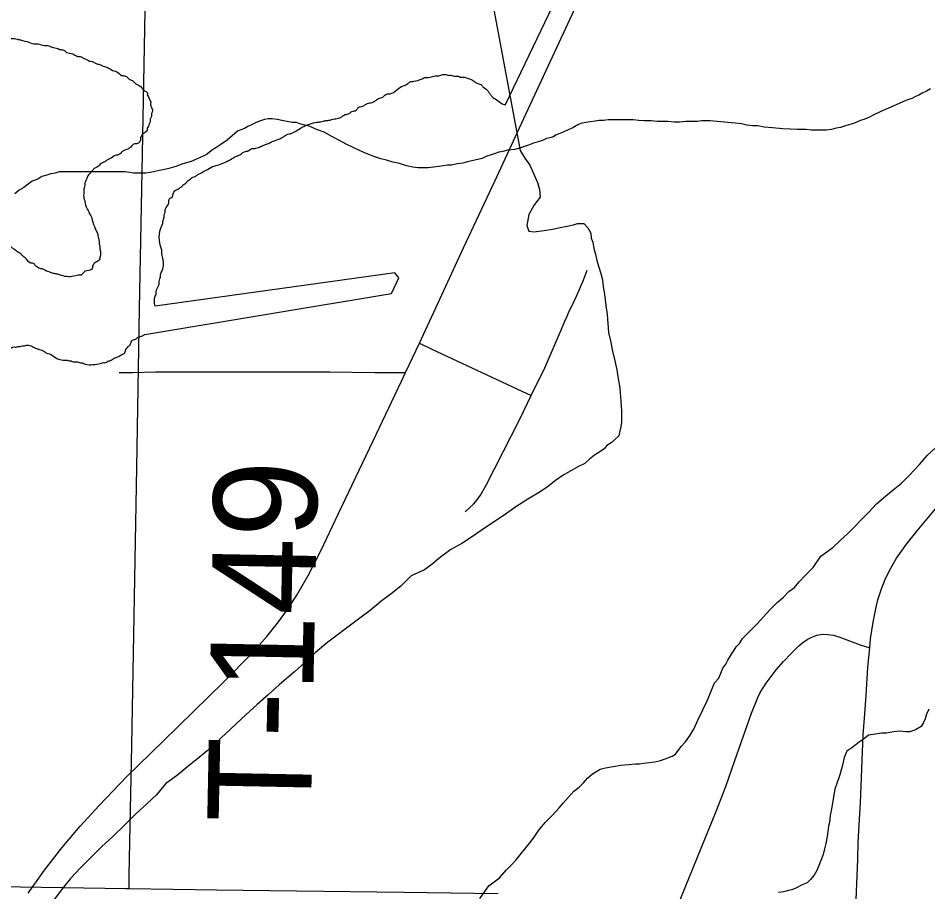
# Model space of a CAD drawing. Extents: x 2.4 to 73.1, y 4.5 to 25.6.
# Drawn here: x 46.3093 to 46.5588, y 19.8037 to 20.0432 of the extents above; entities that cross this region are included whole.
import ezdxf

# ---------------------------------------------------------------- set-up
doc = ezdxf.new("R2010")
doc.units = 0
for name, color, linetype in [('GM_X_County_Road', 7, 'Continuous'), ('GM_X_Major_River', 7, 'Continuous'), ('GM_X_Minor_River', 7, 'Continuous'), ('GM_X_State_Route', 7, 'Continuous'), ('GM_X_Township_Road', 7, 'Continuous'), ('GM_X_Township_Road_Text', 7, 'Continuous')]:
    doc.layers.add(name, color=color, linetype=linetype)

msp = doc.modelspace()

# ---------------------------------------------------------------- linework, layer by layer
at = {"layer": 'GM_X_County_Road'}
for points in [[(46.54287, 19.87051), (46.54309, 19.87301), (46.54383, 19.87763), (46.54471, 19.88219), (46.5451, 19.88371), (46.54607, 19.88669), (46.54725, 19.8896), (46.54865, 19.89242), (46.55025, 19.89511), (46.55297, 19.89894), (46.55586, 19.90261), (46.56188, 19.90974)], [(46.5351, 19.62332), (46.5353, 19.63708), (46.53606, 19.67125), (46.53672, 19.69455), (46.53752, 19.73338), (46.5386, 19.78154), (46.539, 19.79708), (46.53958, 19.8126), (46.53975, 19.81726), (46.54011, 19.82344), (46.54037, 19.82807), (46.54054, 19.8327), (46.54112, 19.84666), (46.54147, 19.85131), (46.54191, 19.85749), (46.54241, 19.86525), (46.54287, 19.87051)]]:
    msp.add_lwpolyline(points, dxfattribs=at)
at = {"layer": 'GM_X_Major_River'}
for p, q in [((46.44294, 20.01951), (46.46463, 20.06463)), ((46.41262, 19.97337), (46.34681, 19.96425)), ((46.41373, 19.97201), (46.41262, 19.97337)), ((46.41172, 19.9677), (46.41373, 19.97201)), ((46.34398, 19.95647), (46.41172, 19.9677))]:
    msp.add_line(p, q, dxfattribs=at)
for points in [[(46.43509, 20.07054), (46.44698, 20.0069), (46.4483, 20.0048), (46.44963, 20.0029), (46.45171, 19.99814), (46.45228, 19.99624), (46.45247, 19.99414), (46.45151, 19.99282)], [(46.45151, 19.99282), (46.45075, 19.99187), (46.44941, 19.9894), (46.44884, 19.98636), (46.44941, 19.98484), (46.45074, 19.98465), (46.45359, 19.98502), (46.45587, 19.98539), (46.45796, 19.98576), (46.45987, 19.98614), (46.46158, 19.98651), (46.46272, 19.98689), (46.46443, 19.98688), (46.46557, 19.98574), (46.46633, 19.98422), (46.46651, 19.98289), (46.46689, 19.98175), (46.46708, 19.9806), (46.46727, 19.97965), (46.46765, 19.97851), (46.46803, 19.9768), (46.46859, 19.9749), (46.46916, 19.97318), (46.46954, 19.97147), (46.46972, 19.96957), (46.4701, 19.96748), (46.47047, 19.96444), (46.47085, 19.96196), (46.47103, 19.95949), (46.47122, 19.95702), (46.47179, 19.95474), (46.47235, 19.95189), (46.47292, 19.94922), (46.47348, 19.94675), (46.47386, 19.94428), (46.47424, 19.94238), (46.47442, 19.94066), (46.47479, 19.93553), (46.47479, 19.9342), (46.47479, 19.93325), (46.47479, 19.9323), (46.4746, 19.93116), (46.47421, 19.92964), (46.47402, 19.92869), (46.47288, 19.92755), (46.47193, 19.9268), (46.47078, 19.92604), (46.47002, 19.92509), (46.46888, 19.92433), (46.46736, 19.92339), (46.46602, 19.92225), (46.46469, 19.92112), (46.46279, 19.92017), (46.46088, 19.91904), (46.45879, 19.9179), (46.45669, 19.91639), (46.45479, 19.91487), (46.45251, 19.91336), (46.44908, 19.91128), (46.44584, 19.9092), (46.44261, 19.90693), (46.43937, 19.90485), (46.43632, 19.90276), (46.43366, 19.90087), (46.43099, 19.89917), (46.42795, 19.89747), (46.42509, 19.89538), (46.42281, 19.89349), (46.42071, 19.89198), (46.4171, 19.89028), (46.41424, 19.88743), (46.41157, 19.88535), (46.40872, 19.88327), (46.40586, 19.88081), (46.40301, 19.87872), (46.39425, 19.8721), (46.39082, 19.86926), (46.38796, 19.8666), (46.3851, 19.86395), (46.38092, 19.86054), (46.37787, 19.8577), (46.37482, 19.85505), (46.37177, 19.85221), (46.36892, 19.84955), (46.36625, 19.84709), (46.36358, 19.84463), (46.36111, 19.84235), (46.35844, 19.84008), (46.35578, 19.838), (46.35311, 19.83573), (46.34968, 19.83327), (46.34721, 19.83023), (46.34454, 19.82777), (46.34149, 19.82493), (46.33844, 19.82189), (46.33521, 19.81886), (46.33216, 19.81602), (46.32911, 19.81299), (46.32625, 19.81015), (46.32359, 19.8073), (46.3213, 19.80446)], [(46.45576, 19.82458), (46.45767, 19.82667), (46.45881, 19.828), (46.46015, 19.82951), (46.46167, 19.83122), (46.46319, 19.83235), (46.46434, 19.83349), (46.46548, 19.83482), (46.46681, 19.83596), (46.46776, 19.83652), (46.46891, 19.83728), (46.47043, 19.83765), (46.47252, 19.83803), (46.47461, 19.8384), (46.4767, 19.83859), (46.47861, 19.83877), (46.47975, 19.83877), (46.48089, 19.83895), (46.48241, 19.83914), (46.48393, 19.83932), (46.48545, 19.8397), (46.48678, 19.84008), (46.48869, 19.84083), (46.48964, 19.8414), (46.49116, 19.84348), (46.49231, 19.84481), (46.49345, 19.84633), (46.4946, 19.84823), (46.49574, 19.85069), (46.49708, 19.85354), (46.49841, 19.8562), (46.49937, 19.85867), (46.50032, 19.86094), (46.50147, 19.86227), (46.50204, 19.8636), (46.50261, 19.86493), (46.50338, 19.86607), (46.50395, 19.86721), (46.50471, 19.86834), (46.50547, 19.86967), (46.50624, 19.87081), (46.50719, 19.87176), (46.50795, 19.87309), (46.51214, 19.87725), (46.51367, 19.87896), (46.51557, 19.88105), (46.51748, 19.88294), (46.51919, 19.88446), (46.52072, 19.88597), (46.52224, 19.88711), (46.52357, 19.88862), (46.52529, 19.89052), (46.52738, 19.8926), (46.52948, 19.89564), (46.53272, 19.8981), (46.53481, 19.89999), (46.53691, 19.90189), (46.53881, 19.90378), (46.54053, 19.90568), (46.54262, 19.90776), (46.54472, 19.91004), (46.54719, 19.91212), (46.54929, 19.91383), (46.55157, 19.91572), (46.55367, 19.91781), (46.55653, 19.92084), (46.55862, 19.9233), (46.5611, 19.92558)], [(46.43595, 19.80183), (46.43842, 19.80525), (46.44128, 19.80752), (46.44319, 19.80961), (46.44471, 19.81112), (46.44585, 19.81245), (46.44928, 19.81662), (46.45062, 19.81833), (46.45214, 19.8206), (46.45386, 19.82269), (46.45576, 19.82458)], [(46.3213, 19.80446), (46.3192, 19.80161)]]:
    msp.add_lwpolyline(points, dxfattribs=at)
for points in [[(46.23159, 20.03671), (46.23253, 20.03611), (46.23308, 20.03553), (46.23364, 20.03513), (46.23458, 20.03472), (46.23514, 20.03433), (46.23571, 20.03412), (46.23664, 20.03353), (46.23758, 20.03312), (46.23834, 20.03291), (46.23908, 20.03232), (46.24003, 20.0321), (46.24078, 20.0317), (46.24229, 20.03128), (46.24304, 20.03088), (46.2436, 20.03067), (46.24417, 20.03047), (46.24473, 20.03026), (46.24661, 20.02945), (46.24717, 20.02905), (46.2483, 20.02864), (46.24886, 20.02825), (46.25037, 20.02783), (46.25131, 20.02723), (46.25225, 20.02701), (46.253, 20.02661), (46.25451, 20.02619), (46.25508, 20.02599), (46.25677, 20.02537), (46.25828, 20.02495), (46.25961, 20.02491), (46.26036, 20.0247), (46.26321, 20.02462), (46.26379, 20.0248), (46.26455, 20.02497), (46.26532, 20.02513), (46.26666, 20.02548), (46.26742, 20.02565), (46.26819, 20.02601), (46.26915, 20.02617), (46.27012, 20.0269), (46.27107, 20.02707), (46.27165, 20.02743), (46.27261, 20.02779), (46.27358, 20.02852), (46.27454, 20.02887), (46.27512, 20.02924), (46.27609, 20.02997), (46.27724, 20.03032), (46.27782, 20.03069), (46.27878, 20.03123), (46.27956, 20.03178), (46.28128, 20.03249), (46.28206, 20.03304), (46.28341, 20.03376), (46.28362, 20.03452), (46.28496, 20.03486), (46.28803, 20.0363), (46.2886, 20.03628), (46.2909, 20.03698), (46.29186, 20.03733), (46.2932, 20.03749), (46.29396, 20.03766), (46.29587, 20.03798), (46.29663, 20.03796), (46.29778, 20.03812), (46.29911, 20.03828), (46.30025, 20.03843), (46.30462, 20.03831), (46.30557, 20.0381), (46.30632, 20.03789), (46.30727, 20.03767), (46.30822, 20.03765), (46.30897, 20.03744), (46.30992, 20.03722), (46.31218, 20.03659), (46.31407, 20.03615), (46.31464, 20.03614), (46.31653, 20.03571), (46.31729, 20.03569), (46.31805, 20.03547), (46.31861, 20.03527), (46.31937, 20.03506), (46.32012, 20.03485), (46.32069, 20.03464), (46.32182, 20.03442), (46.32257, 20.03383), (46.32426, 20.0334), (46.32539, 20.0328), (46.32653, 20.03258), (46.32728, 20.03218), (46.32784, 20.03197), (46.32859, 20.03157), (46.32915, 20.03137), (46.32991, 20.03116), (46.33066, 20.03076), (46.3316, 20.03054)], [(46.3316, 20.03054), (46.33292, 20.02993), (46.33405, 20.02952), (46.33555, 20.02872), (46.3363, 20.02851), (46.33761, 20.02752), (46.33874, 20.0273), (46.33949, 20.02671), (46.34005, 20.02632), (46.34061, 20.02611), (46.34117, 20.02552), (46.34173, 20.02513), (46.34248, 20.02473), (46.34304, 20.02433), (46.34359, 20.02356), (46.34415, 20.02316), (46.34471, 20.02277), (46.34469, 20.0222), (46.34506, 20.02162), (46.34524, 20.02104), (46.3456, 20.02046), (46.34559, 20.01989), (46.34575, 20.01894), (46.3461, 20.01778), (46.34589, 20.01703), (46.34587, 20.01627), (46.34547, 20.01552), (46.34546, 20.01495), (46.34525, 20.0142), (46.34504, 20.01363), (46.34465, 20.01307), (46.34463, 20.0125), (46.34424, 20.01194), (46.34366, 20.01158), (46.34287, 20.01046), (46.34265, 20.00932), (46.34169, 20.00878), (46.34092, 20.00861), (46.34014, 20.00787), (46.33937, 20.00732), (46.33783, 20.00661), (46.33705, 20.00587), (46.3359, 20.00552), (46.33436, 20.00461), (46.33359, 20.00425), (46.33281, 20.0037), (46.33204, 20.00334), (46.33107, 20.00242), (46.3303, 20.00206), (46.32971, 20.00151), (46.32913, 20.00076), (46.32854, 20.00021), (46.32814, 19.99927), (46.32752, 19.99757), (46.32751, 19.997), (46.3273, 19.99644), (46.32728, 19.99568), (46.32726, 19.99492), (46.32725, 19.99416), (46.32742, 19.99358), (46.32776, 19.99205), (46.32794, 19.99148), (46.3283, 19.99071), (46.32866, 19.99013), (46.32884, 19.98955), (46.3292, 19.98897), (46.3299, 19.98667), (46.33026, 19.9859), (46.33044, 19.98533), (46.3308, 19.98475), (46.33115, 19.9836), (46.33132, 19.98283), (46.33149, 19.98187), (46.33147, 19.9813), (46.33165, 19.98073), (46.33164, 19.98016), (46.33181, 19.97958), (46.33177, 19.97787), (46.33136, 19.97675), (46.33078, 19.97638), (46.3298, 19.97546), (46.32939, 19.97433), (46.32767, 19.97381), (46.32709, 19.97325), (46.32631, 19.9727), (46.32574, 19.97272), (46.32498, 19.97255), (46.32118, 19.97265), (46.32061, 19.97286), (46.31967, 19.97307), (46.31872, 19.97329), (46.31816, 19.9735), (46.3174, 19.97371), (46.31684, 19.97391), (46.31628, 19.97431), (46.31533, 19.97452), (46.31402, 19.97532)], [(46.35645, 19.99906), (46.35723, 19.99961), (46.3578, 19.99978), (46.35858, 20.00033), (46.35935, 20.00069), (46.35993, 20.00106), (46.3607, 20.00142), (46.36262, 20.0025), (46.36435, 20.00303), (46.36781, 20.00464), (46.36916, 20.00537), (46.37032, 20.0059), (46.37109, 20.00645), (46.37166, 20.00663), (46.37262, 20.00698), (46.3732, 20.00735), (46.37416, 20.00751), (46.3755, 20.00785), (46.37665, 20.00839), (46.37761, 20.00874), (46.37877, 20.00928), (46.38069, 20.00999), (46.38203, 20.01071), (46.383, 20.01126), (46.38415, 20.01161), (46.38704, 20.01324), (46.3882, 20.01378), (46.38916, 20.01413), (46.39031, 20.01448), (46.39107, 20.01465), (46.39221, 20.01481), (46.39298, 20.01498), (46.39393, 20.01514), (46.39508, 20.0153), (46.39565, 20.01547), (46.39642, 20.01564), (46.39776, 20.01599), (46.39853, 20.01654), (46.39949, 20.01689), (46.40007, 20.01706), (46.40084, 20.01761), (46.40199, 20.01796), (46.40258, 20.01871), (46.40373, 20.01905), (46.40508, 20.01978), (46.40642, 20.02012), (46.40758, 20.02085), (46.40873, 20.02139), (46.40931, 20.02156), (46.41009, 20.0223), (46.41123, 20.02246), (46.41316, 20.02355), (46.4149, 20.02464), (46.41547, 20.02481), (46.41605, 20.02518), (46.41683, 20.02573), (46.41778, 20.02589), (46.42008, 20.02659), (46.42104, 20.02694), (46.4218, 20.02692), (46.42256, 20.02709), (46.42333, 20.02726), (46.42409, 20.02743), (46.42466, 20.02741), (46.42581, 20.02776), (46.42657, 20.02774), (46.42714, 20.02754), (46.42828, 20.02751), (46.42884, 20.0273), (46.42998, 20.02727), (46.43055, 20.02706), (46.43169, 20.02703), (46.43225, 20.02683), (46.43395, 20.02621), (46.43507, 20.02542), (46.4362, 20.02501), (46.43675, 20.02442), (46.43731, 20.02402), (46.43842, 20.02285), (46.43897, 20.02208), (46.43953, 20.02149), (46.44009, 20.0211), (46.44177, 20.01991), (46.4429, 20.0195), (46.44294, 20.01951)], [(46.34681, 19.96425), (46.34688, 19.967), (46.34709, 19.96757), (46.3471, 19.96814), (46.34792, 19.9704), (46.34793, 19.97097), (46.34814, 19.97172), (46.34835, 19.97229), (46.34836, 19.97286), (46.34877, 19.97399), (46.34887, 19.97779), (46.3487, 19.97855), (46.34872, 19.97931), (46.34855, 19.97989), (46.34871, 19.98635), (46.34892, 19.98691), (46.34893, 19.98748), (46.34934, 19.98861), (46.34936, 19.98918), (46.34956, 19.98993), (46.34958, 19.9905), (46.35038, 19.992), (46.35058, 19.99257), (46.3506, 19.99314), (46.351, 19.99389), (46.35158, 19.99425), (46.35179, 19.99501), (46.35238, 19.99594), (46.35335, 19.99648), (46.35412, 19.99703), (46.3547, 19.99759), (46.35528, 19.99795), (46.35587, 19.9987), (46.35645, 19.99906)], [(46.31402, 19.97532), (46.31347, 19.97591), (46.31252, 19.97612), (46.31123, 19.97749), (46.31067, 19.97788), (46.31011, 19.97847), (46.30955, 19.97887), (46.30862, 19.97946), (46.30806, 19.97986), (46.30731, 19.98045), (46.30619, 19.98124), (46.30544, 19.98164), (46.30488, 19.98203), (46.30413, 19.98244), (46.30357, 19.98264), (46.303, 19.98266), (46.30243, 19.98286), (46.30034, 19.98292), (46.29976, 19.98256), (46.29918, 19.982), (46.29819, 19.98051), (46.2976, 19.97995), (46.2974, 19.97939), (46.29701, 19.97883), (46.29699, 19.97826), (46.29679, 19.97769), (46.29638, 19.97675), (46.29656, 19.97618), (46.29615, 19.97505), (46.29575, 19.97449), (46.29555, 19.97393), (46.29515, 19.97337), (46.29495, 19.9728), (46.29437, 19.97225), (46.29341, 19.97189), (46.29282, 19.97134), (46.29225, 19.97117), (46.29185, 19.97061), (46.29126, 19.96986), (46.29105, 19.96911), (46.29083, 19.96797), (46.29062, 19.96722), (46.29042, 19.96665), (46.29115, 19.96549), (46.29132, 19.96492), (46.29169, 19.96415), (46.29186, 19.96357), (46.29204, 19.963), (46.29181, 19.96167), (46.2914, 19.96054), (46.29101, 19.95998), (46.2908, 19.95942), (46.29003, 19.95887), (46.28926, 19.95851), (46.28868, 19.95815), (46.2881, 19.95797), (46.28734, 19.95761), (46.28676, 19.95725), (46.28671, 19.95535), (46.2865, 19.95478), (46.28668, 19.95421), (46.28627, 19.95308), (46.28568, 19.95233), (46.2851, 19.95197), (46.28433, 19.95161), (46.28375, 19.95144), (46.28317, 19.95107), (46.28203, 19.95072), (46.28126, 19.95074), (46.27974, 19.95041), (46.27917, 19.95042), (46.27859, 19.95025), (46.27803, 19.95045), (46.27745, 19.95028), (46.27631, 19.95031), (46.27516, 19.94996), (46.27459, 19.94998), (46.27401, 19.94942), (46.27343, 19.94925), (46.27284, 19.94831), (46.27226, 19.94795), (46.27166, 19.94683), (46.27165, 19.94626), (46.27125, 19.94551), (46.27122, 19.94456), (46.27119, 19.94342), (46.27098, 19.94247), (46.27077, 19.94191), (46.27001, 19.94174), (46.26827, 19.94064), (46.26787, 19.94009), (46.2671, 19.93954), (46.26651, 19.93898), (46.26574, 19.93843), (46.26516, 19.93788), (46.26495, 19.93731), (46.26494, 19.93674)], [(46.33753, 19.95091), (46.3385, 19.95146), (46.3387, 19.95202), (46.33949, 19.95314), (46.34008, 19.95388), (46.34048, 19.95482), (46.34144, 19.95518), (46.34222, 19.95573), (46.34279, 19.9559), (46.34395, 19.95644), (46.34398, 19.95647)], [(46.26494, 19.93674), (46.26489, 19.93503), (46.26542, 19.93331), (46.26597, 19.93272), (46.26672, 19.93232), (46.26728, 19.93193), (46.26821, 19.93114), (46.26877, 19.93075), (46.26933, 19.93016), (46.27045, 19.92937), (46.27101, 19.92897), (46.27157, 19.92877), (46.27213, 19.92837), (46.27327, 19.92834), (46.27384, 19.92813), (46.27499, 19.92848), (46.27538, 19.92904), (46.27596, 19.92922), (46.27654, 19.92977), (46.2777, 19.9305), (46.27869, 19.9318), (46.27965, 19.93216), (46.28024, 19.93309), (46.28103, 19.93421), (46.2816, 19.93438), (46.282, 19.93495), (46.28201, 19.93551), (46.28259, 19.93569), (46.28298, 19.93625), (46.2832, 19.93719), (46.28435, 19.93773), (46.28456, 19.93849), (46.28573, 19.9396), (46.28669, 19.94014), (46.28727, 19.9405), (46.28748, 19.94107), (46.28806, 19.94162), (46.28922, 19.94216), (46.28999, 19.94271), (46.2902, 19.94328), (46.29077, 19.94326), (46.29135, 19.94362), (46.29193, 19.94418), (46.2927, 19.94473), (46.29328, 19.94509), (46.29349, 19.94566), (46.29484, 19.94657), (46.29542, 19.94693), (46.29601, 19.94749), (46.29698, 19.94822), (46.29756, 19.94859), (46.29834, 19.94933), (46.29892, 19.94969), (46.2995, 19.95024), (46.30027, 19.9506), (46.30103, 19.95077), (46.30257, 19.95149), (46.30372, 19.95184), (46.30449, 19.95201), (46.30564, 19.95236), (46.3064, 19.95253), (46.30755, 19.95287), (46.30813, 19.95305), (46.30869, 19.95303), (46.30927, 19.95321), (46.30984, 19.95319), (46.31042, 19.95337), (46.31098, 19.95335), (46.31156, 19.95353), (46.31213, 19.95351), (46.31326, 19.9531), (46.31401, 19.9527), (46.31627, 19.95188), (46.31683, 19.95148), (46.31739, 19.95127), (46.31815, 19.95106), (46.31871, 19.95067), (46.3221, 19.94943), (46.32267, 19.94942), (46.32323, 19.94921), (46.3238, 19.9492), (46.32437, 19.94899), (46.32494, 19.94898), (46.32551, 19.94896), (46.32607, 19.94875), (46.32664, 19.94874), (46.32721, 19.94853), (46.33139, 19.94842), (46.33215, 19.94859), (46.33273, 19.94876), (46.3333, 19.94875), (46.33387, 19.94911), (46.33445, 19.94928), (46.33561, 19.95001), (46.33618, 19.95019), (46.33695, 19.95055), (46.33753, 19.95091)]]:
    msp.add_spline(points, degree=3, dxfattribs=at)
at = {"layer": 'GM_X_Minor_River'}
for points in [[(46.5596, 20.0238), (46.55845, 20.02323), (46.55731, 20.02267), (46.55636, 20.0221), (46.55541, 20.02172), (46.55446, 20.02115), (46.55275, 20.02059), (46.54932, 20.01908), (46.54799, 20.01851), (46.5459, 20.01757), (46.5438, 20.01662), (46.54285, 20.01606), (46.54152, 20.01549), (46.54038, 20.01511), (46.53847, 20.01436), (46.53714, 20.01398), (46.536, 20.01361), (46.53486, 20.01323), (46.53372, 20.01304), (46.53239, 20.01266), (46.53106, 20.01248), (46.52953, 20.01248), (46.5282, 20.01249), (46.52687, 20.01249), (46.52535, 20.01269), (46.52307, 20.01269), (46.51908, 20.01289), (46.51623, 20.01309), (46.51394, 20.01329), (46.51223, 20.01367), (46.51071, 20.01368), (46.50919, 20.01387), (46.50767, 20.01426), (46.50596, 20.01445), (46.50102, 20.01485), (46.49912, 20.01504), (46.49798, 20.01505), (46.49684, 20.01505), (46.4955, 20.01486), (46.49398, 20.01487), (46.49246, 20.01487), (46.49075, 20.01469), (46.48923, 20.01469), (46.48752, 20.01489), (46.48619, 20.01489), (46.48467, 20.01489), (46.48296, 20.01509), (46.48105, 20.01509), (46.47953, 20.0151), (46.47801, 20.01529), (46.47649, 20.0153), (46.47497, 20.0153), (46.47345, 20.01531), (46.47212, 20.01531), (46.47117, 20.01531), (46.46984, 20.01513), (46.4687, 20.01513), (46.46756, 20.01494), (46.46622, 20.01476), (46.46508, 20.01457), (46.46394, 20.01438), (46.46299, 20.01401), (46.46128, 20.01306), (46.46033, 20.01268), (46.4588, 20.01193), (46.45785, 20.01155), (46.4569, 20.01117), (46.45595, 20.01061), (46.45424, 20.01023), (46.4531, 20.00966), (46.45195, 20.00929)], [(46.45195, 20.00929), (46.45062, 20.00891), (46.44929, 20.00834), (46.44739, 20.00778), (46.44548, 20.00721), (46.44358, 20.00703), (46.44225, 20.00665), (46.44111, 20.00647), (46.44016, 20.00609), (46.43902, 20.00571), (46.43788, 20.00534), (46.43654, 20.00477), (46.43255, 20.00383), (46.43122, 20.00345), (46.4297, 20.00327), (46.42817, 20.00289), (46.42703, 20.0029), (46.42589, 20.00271), (46.42475, 20.00252), (46.42323, 20.00234), (46.42171, 20.00215), (46.42038, 20.00216), (46.41905, 20.00216), (46.41753, 20.00235), (46.41582, 20.00274), (46.41392, 20.00331), (46.41201, 20.0037), (46.4103, 20.00427), (46.40878, 20.00466), (46.40688, 20.00524), (46.4046, 20.00619), (46.40289, 20.00696), (46.40118, 20.00772), (46.39929, 20.00868), (46.39739, 20.00963), (46.3953, 20.01078), (46.39321, 20.01193), (46.39112, 20.01269), (46.38941, 20.01346), (46.38789, 20.01384), (46.38656, 20.01423), (46.38561, 20.01461), (46.38447, 20.01461), (46.38352, 20.01481), (46.38162, 20.01519), (46.38028, 20.01539), (46.37895, 20.01558), (46.37781, 20.01558), (46.37686, 20.0154), (46.37572, 20.01502), (46.37458, 20.01464), (46.37344, 20.01408), (46.3723, 20.01351), (46.37134, 20.01294), (46.37039, 20.01256), (46.36944, 20.01219), (46.36658, 20.00972), (46.36487, 20.00859), (46.36354, 20.00764), (46.36259, 20.00707), (46.36087, 20.00575), (46.35916, 20.00499), (46.35669, 20.00386), (46.3544, 20.0033), (46.3525, 20.00254), (46.3506, 20.00198), (46.34908, 20.0016), (46.34794, 20.00141), (46.34641, 20.00104), (46.34546, 20.00085), (46.34432, 20.00066), (46.34318, 20.00067), (46.34204, 20.00067), (46.3409, 20.00067), (46.33995, 20.00087), (46.33862, 20.00106), (46.33672, 20.00107), (46.3352, 20.00107), (46.33348, 20.00108), (46.33234, 20.00108), (46.33101, 20.00108), (46.32968, 20.00109), (46.32816, 20.00109), (46.32702, 20.00109), (46.32569, 20.0011), (46.32417, 20.0011), (46.32284, 20.00111), (46.32151, 20.00111), (46.32056, 20.00111), (46.31941, 20.00074), (46.31827, 20.00055), (46.31713, 20.00017), (46.3158, 19.9998), (46.31466, 19.99904), (46.31314, 19.99847), (46.31199, 19.99772), (46.31085, 19.99677), (46.30952, 19.99601), (46.30838, 19.99506)], [(46.55906, 19.85373), (46.55849, 19.8524), (46.55811, 19.85108), (46.55754, 19.84994), (46.55696, 19.84899), (46.55544, 19.84804), (46.55392, 19.84748), (46.55278, 19.84748), (46.55107, 19.84767), (46.54954, 19.84749), (46.5484, 19.8473), (46.54745, 19.84712), (46.54612, 19.84712), (46.54384, 19.84675), (46.54251, 19.84656), (46.54156, 19.8458), (46.54003, 19.84467), (46.53794, 19.84315), (46.5366, 19.84221), (46.53584, 19.8405), (46.53546, 19.83841), (46.53469, 19.83575), (46.53374, 19.83309), (46.53335, 19.83176), (46.53239, 19.82644)], [(46.53239, 19.82644), (46.53201, 19.82454), (46.53182, 19.82264), (46.53162, 19.82169), (46.53143, 19.82017), (46.53124, 19.81884), (46.53085, 19.81694), (46.53047, 19.81542), (46.53009, 19.81391), (46.52951, 19.8122), (46.52894, 19.81087), (46.52837, 19.80954), (46.5276, 19.80821), (46.52665, 19.80707), (46.5257, 19.80613), (46.52437, 19.80556), (46.52265, 19.80462), (46.52151, 19.80424), (46.52056, 19.80405), (46.51923, 19.80367), (46.5179, 19.80349)]]:
    msp.add_lwpolyline(points, dxfattribs=at)
at = {"layer": 'GM_X_State_Route'}
for points in [[(46.31197, 19.80329), (46.31646, 19.80961), (46.32122, 19.81572), (46.32624, 19.82163), (46.33146, 19.82735), (46.33902, 19.83516), (46.34901, 19.84493), (46.36572, 19.86119), (46.37334, 19.86898), (46.3775, 19.87363), (46.38043, 19.87728), (46.38316, 19.88108), (46.38571, 19.88502), (46.38885, 19.8904), (46.39242, 19.89733), (46.39707, 19.90718), (46.4057, 19.92543), (46.41445, 19.94363), (46.41557, 19.94601), (46.41933, 19.95409), (46.42495, 19.96617), (46.43146, 19.98027), (46.44008, 19.99854), (46.4485, 20.01691), (46.46623, 20.05493)], [(46.09063, 19.80873), (46.14127, 19.80784), (46.16771, 19.80737), (46.1957, 19.80687), (46.25947, 19.80591), (46.29834, 19.80524), (46.33878, 19.80458), (46.33969, 19.80457)], [(46.33969, 19.80457), (46.36366, 19.80422), (46.41498, 19.80354), (46.44094, 19.80319)]]:
    msp.add_lwpolyline(points, dxfattribs=at)
at = {"layer": 'GM_X_Township_Road'}
for points in [[(46.33969, 19.80457), (46.33975, 19.80802), (46.33991, 19.81735), (46.34046, 19.84379), (46.3418, 19.92), (46.34256, 19.96355), (46.34312, 19.99153), (46.34383, 20.03042), (46.34431, 20.0553), (46.34506, 20.09107), (46.34576, 20.12528), (46.34629, 20.14394), (46.34673, 20.16882), (46.34744, 20.19991), (46.34768, 20.21702), (46.34797, 20.23102), (46.34835, 20.24968), (46.34911, 20.28856)], [(46.45004, 19.93973), (46.45373, 19.94733), (46.45804, 19.95733), (46.45925, 19.96014), (46.45988, 19.96148), (46.46047, 19.9629), (46.46113, 19.96426), (46.46243, 19.96702), (46.46427, 19.97122), (46.46538, 19.97408)], [(46.41933, 19.95409), (46.42275, 19.95249), (46.43922, 19.9448), (46.44608, 19.94158), (46.45004, 19.93973)], [(46.33701, 19.94602), (46.34079, 19.94608), (46.34691, 19.94625), (46.36081, 19.94619), (46.3948, 19.94622), (46.40715, 19.94607), (46.41291, 19.94603), (46.41557, 19.94601)], [(46.43193, 19.90783), (46.43422, 19.90996), (46.43523, 19.91116), (46.43612, 19.91244), (46.43768, 19.91514), (46.4469, 19.93326), (46.45004, 19.93973)], [(46.49024, 19.79987), (46.49668, 19.81565), (46.50065, 19.82547), (46.50338, 19.83254), (46.50588, 19.83964), (46.51049, 19.85267), (46.51221, 19.85696), (46.51287, 19.85834), (46.51448, 19.86088), (46.51719, 19.86451), (46.51921, 19.86684), (46.52133, 19.86903), (46.52345, 19.87111), (46.5245, 19.87199), (46.5257, 19.8728), (46.52701, 19.87347), (46.52835, 19.87402), (46.52987, 19.87429), (46.53142, 19.87423), (46.53295, 19.87398), (46.53444, 19.87356), (46.53878, 19.87189), (46.54024, 19.87139), (46.54287, 19.87051)]]:
    msp.add_lwpolyline(points, dxfattribs=at)

# ---------------------------------------------------------------- texts
at = {"layer": 'GM_X_Township_Road_Text'}
msp.add_text('T-149', height=0.028409, rotation=88.8768, dxfattribs=at).set_placement((46.38953, 19.82242))

doc.saveas('drawing.dxf')
